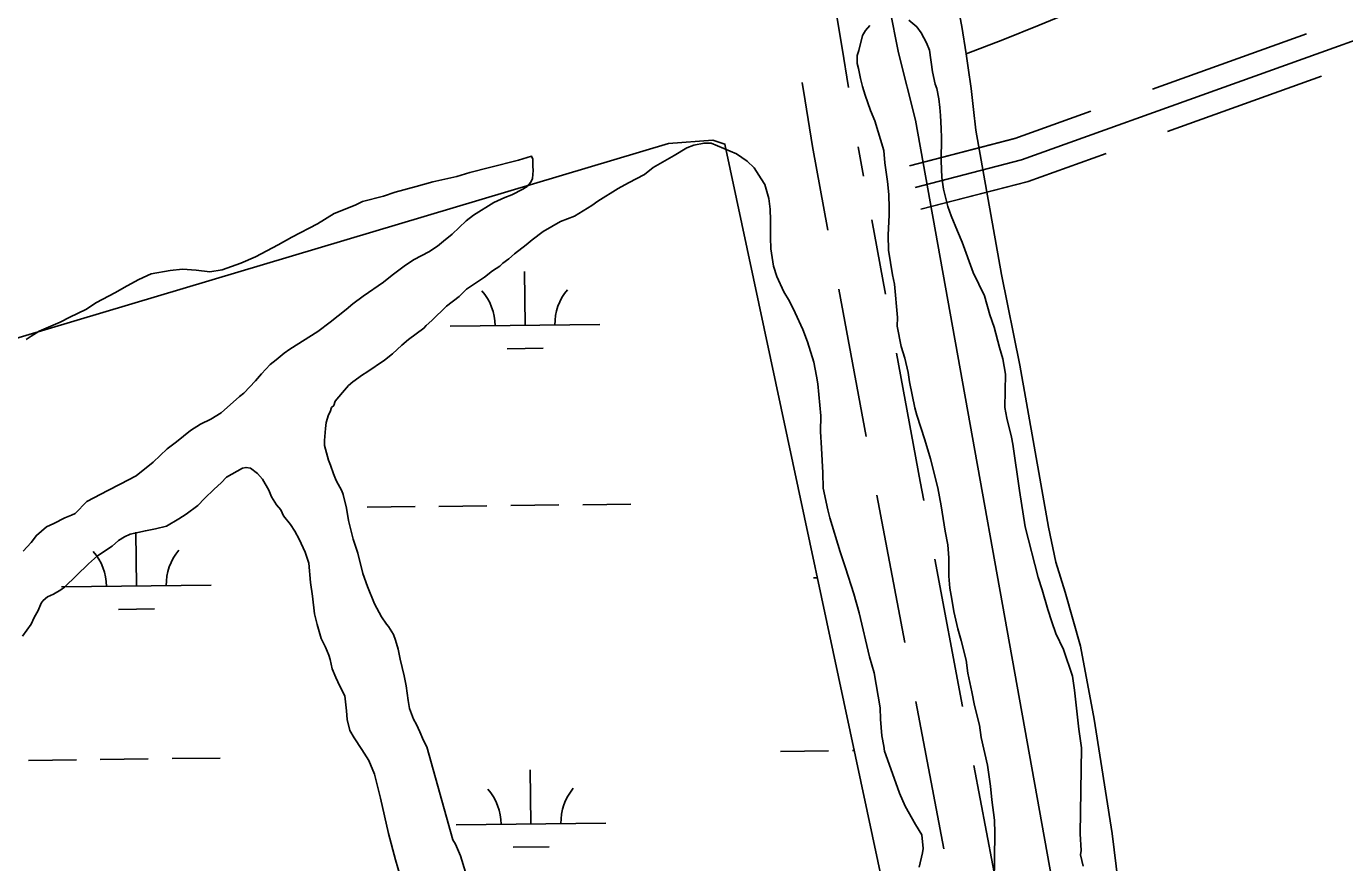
# Model space of a CAD drawing. Extents: x 3694830 to 3732949, y 415201 to 440970.
# Drawn here: x 3708495 to 3709375, y 427970 to 428528 of the extents above; entities that cross this region are included whole.
import ezdxf

# ---------------------------------------------------------------- set-up
doc = ezdxf.new("R2010")
doc.units = 0
for name, color, linetype in [('V-DTCH-CNTR', 7, 'Continuous'), ('V-ROAD-CNTR', 7, 'Continuous'), ('V-SITE-VEGE', 7, 'Continuous'), ('V-TOPO-SHOR', 7, 'Continuous'), ('V-WETL-SWMP', 7, 'Continuous')]:
    doc.layers.add(name, color=color, linetype=linetype)

msp = doc.modelspace()

# ---------------------------------------------------------------- linework, layer by layer
at = {"layer": 'V-DTCH-CNTR'}
for points in [[(3710000.56, 428865.2), (3709946.43, 428843.73), (3709892.33, 428822.16), (3709838.26, 428800.51), (3709784.22, 428778.77), (3709730.22, 428756.94), (3709676.26, 428735.02), (3709586.04, 428698.74), (3709519.91, 428672.22), (3709495.78, 428662.55), (3709405.49, 428626.45), (3709315.16, 428590.43), (3709291.31, 428579.62), (3709267.38, 428568.99), (3709243.37, 428558.56), (3709219.27, 428548.32), (3709195.08, 428538.28), (3709182.19, 428533.04), (3709170.83, 428528.42), (3709146.49, 428518.77), (3709122.08, 428509.3)], [(3709128.57, 428458.39), (3709127.07, 428472.28), (3709125.37, 428486.15), (3709123.47, 428500), (3709122.08, 428509.3), (3709119.07, 428527.61), (3709116.56, 428541.37), (3709113.86, 428555.1), (3709110.96, 428568.78), (3709107.87, 428582.42), (3709104.57, 428596.02), (3709101.08, 428609.56)], [(3709294.88, 427555.87), (3709282.69, 427610.98), (3709269.43, 427665.03), (3709257.33, 427729.65), (3709244.23, 427801.68), (3709230.32, 427900.15), (3709219.49, 427989.08), (3709207.49, 428065.33), (3709198.42, 428114.06), (3709188.17, 428150.11), (3709182.01, 428170.26), (3709176.93, 428193.57), (3709157.82, 428301.61), (3709145.68, 428362), (3709128.57, 428458.39)]]:
    msp.add_lwpolyline(points, dxfattribs=at)
at = {"layer": 'V-ROAD-CNTR'}
for p, q in [((3709050.01, 428447.32), (3709053.62, 428427.82)), ((3709059.02, 428398.65), (3709068.21, 428349)), ((3709037.07, 428352.39), (3709055.26, 428254.07)), ((3709062.55, 428214.75), (3709081.12, 428116.49)), ((3709101.15, 428172.05), (3709119.72, 428073.79)), ((3709088.55, 428077.18), (3709107.11, 427978.92))]:
    msp.add_line(p, q, dxfattribs=at)
for points in [[(3710824.22, 429115.96), (3710685.99, 429012.29), (3710583.39, 428951.32), (3710483.86, 428904.13), (3710396.88, 428875.59), (3710227.27, 428803.4), (3710130.74, 428763.41), (3710086.04, 428749.81), (3709961.22, 428723.71), (3709782.08, 428668.01), (3709446.77, 428541.74), (3709158.93, 428438.55), (3709087.98, 428420.18)], [(3709026.65, 428585.35), (3709028.74, 428574), (3709034.13, 428543.62), (3709039.32, 428513.21), (3709043.64, 428486.81)], [(3709349.19, 428522.69), (3709246.39, 428485.84)], [(3709012.68, 428490.24), (3709014.68, 428478.02), (3709019.47, 428447.48), (3709029.79, 428391.72)], [(3709359.31, 428494.45), (3709256.51, 428457.6)], [(3709205.27, 428471.1), (3709154.51, 428452.9), (3709084.22, 428434.7)], [(3709155.17, 428453.07), (3709084.22, 428434.7)], [(3709215.39, 428442.86), (3709163.35, 428424.2), (3709091.74, 428405.66)], [(3709162.69, 428424.03), (3709091.74, 428405.66)], [(3709075.48, 428309.67), (3709091.34, 428223.96), (3709093.73, 428211.36)], [(3709127.14, 428034.49), (3709139.77, 427967.66), (3709145.83, 427936.25)]]:
    msp.add_lwpolyline(points, dxfattribs=at)
at = {"layer": 'V-SITE-VEGE'}
for points in [[(3709054.89, 428524.99), (3709057.84, 428528.32)], [(3709083.91, 428531.73), (3709089.13, 428527.31), (3709091.95, 428523.41), (3709095.69, 428516.6), (3709097.54, 428511.76), (3709099.7, 428497.27), (3709101.49, 428489.05), (3709102.4, 428486.15), (3709103.73, 428479.38), (3709104.6, 428473.59), (3709104.99, 428468.28), (3709105.32, 428459.61), (3709105.7, 428453.34), (3709105.44, 428437.93), (3709105.73, 428426.85), (3709107.05, 428419.12), (3709109.74, 428407.52), (3709112.04, 428401.22), (3709116.21, 428391.03), (3709119.46, 428383.75), (3709126.82, 428363.4), (3709134.26, 428347.86), (3709137.9, 428335.28), (3709140.65, 428327.04), (3709144.28, 428313.5), (3709146.56, 428305.75), (3709148.31, 428295.61), (3709147.94, 428273.46), (3709149.26, 428266.21), (3709152.42, 428253.64), (3709153.3, 428248.81), (3709157.6, 428217.91), (3709161.52, 428193.76), (3709170.1, 428159.9), (3709172.85, 428151.67), (3709176.48, 428138.6), (3709179.24, 428130.37), (3709181.99, 428122.62), (3709187.11, 428111.93), (3709193.07, 428094.01), (3709194.36, 428084.84), (3709197.29, 428058.79), (3709199.01, 428046.23), (3709198.04, 427988.93), (3709198.82, 427977.84), (3709198.29, 427974.96), (3709200.08, 427967.23)], [(3709140.66, 427956.19), (3709141.21, 427989.41), (3709140.88, 427998.08), (3709139.18, 428011.6), (3709138.37, 428020.76), (3709136.2, 428034.77), (3709132.18, 428053.14), (3709130.87, 428061.35), (3709127.72, 428074.41), (3709125.95, 428083.59), (3709123.27, 428096.16), (3709121.97, 428104.84), (3709118.82, 428117.9), (3709116.54, 428125.65), (3709113.85, 428137.25), (3709112.54, 428145.46), (3709111.22, 428152.71), (3709110.4, 428160.91), (3709110.6, 428172.95), (3709109.78, 428181.63), (3709108.01, 428190.81), (3709105.41, 428207.71), (3709103.2, 428219.79), (3709098.23, 428239.14), (3709094.59, 428251.73), (3709089.09, 428268.19), (3709087.73, 428273.03), (3709084.17, 428290.43), (3709083.31, 428296.71), (3709081.06, 428306.38), (3709078.79, 428314.12), (3709076.12, 428327.65), (3709076.22, 428333.43), (3709074.19, 428355.62), (3709072.85, 428361.9), (3709070.24, 428378.32), (3709069.93, 428388.44), (3709070.64, 428401.92), (3709070.71, 428406.25), (3709070.38, 428415.41), (3709069.56, 428424.09), (3709067.85, 428436.64), (3709067.03, 428444.84), (3709061.1, 428464.69), (3709058.33, 428471.48), (3709054.64, 428481.66), (3709052.81, 428487.47), (3709051.46, 428492.79), (3709050.13, 428499.55), (3709049.22, 428502.94), (3709049.31, 428508.23), (3709050.33, 428511.59), (3709052.91, 428521.66), (3709054.89, 428524.99)], [(3708779.43, 427984.92), (3708762.18, 428046.86), (3708759.84, 428051.24), (3708757.53, 428057.05), (3708755.21, 428061.91), (3708753.34, 428065.31), (3708750.57, 428072.58), (3708749.7, 428077.9), (3708748.42, 428087.55), (3708747.08, 428094.32), (3708744.38, 428105.44), (3708743.05, 428112.21), (3708741.22, 428118.02), (3708739.84, 428121.89), (3708736.56, 428127.24), (3708735.14, 428128.71), (3708731.85, 428133.59), (3708727.19, 428142.34), (3708722.57, 428153.97), (3708719.34, 428162.69), (3708716.2, 428176.23), (3708712.98, 428185.44), (3708709.82, 428198.01), (3708708.52, 428206.22), (3708706.26, 428215.41), (3708705.34, 428217.84), (3708701.6, 428224.65), (3708699.75, 428229.01), (3708697.92, 428234.82), (3708696.53, 428238.21), (3708693.81, 428247.89), (3708693.87, 428251.26), (3708694.48, 428259.44), (3708695.03, 428263.29), (3708696.56, 428268.56), (3708697.56, 428270.47), (3708698.57, 428273.34), (3708700.04, 428274.76), (3708701.05, 428277.63), (3708705.96, 428283.33), (3708709.9, 428288.08), (3708712.83, 428290.44), (3708719.17, 428295.15), (3708722.09, 428297.02), (3708733.79, 428305.01), (3708739.15, 428309.26), (3708745.51, 428314.93), (3708749.91, 428318.71), (3708760.15, 428326.24), (3708761.63, 428328.14), (3708765.54, 428331.45), (3708775.33, 428340.92), (3708783.63, 428347.52), (3708788.52, 428352.25), (3708800.7, 428360.24), (3708806.07, 428364.48), (3708810.94, 428367.77), (3708812.9, 428369.66), (3708816.8, 428372.48), (3708820.71, 428375.79), (3708828.52, 428381.92), (3708832.43, 428385.23), (3708839.75, 428390.88), (3708851.42, 428397.43), (3708860.63, 428401.13), (3708872.31, 428408.15), (3708876.21, 428410.98), (3708889.84, 428419.42), (3708896.65, 428423.16), (3708907.33, 428428.75), (3708913.19, 428433.47), (3708927.29, 428441.42), (3708935.57, 428446.58), (3708940.42, 428448.42), (3708947.18, 428449.75), (3708952, 428449.67), (3708968.74, 428442.65), (3708975.88, 428437.71), (3708980.62, 428433.3), (3708985.31, 428425.99), (3708987.66, 428422.1), (3708990.39, 428412.9), (3708991.23, 428405.67), (3708991.59, 428398.43), (3708991.4, 428386.88), (3708991.75, 428379.17), (3708993.48, 428367.58)], [(3708494.65, 428318.68), (3708498.06, 428321.03), (3708503.41, 428324.31), (3708517.48, 428330.34), (3708523.79, 428333.6), (3708534.48, 428338.72), (3708541.78, 428343.41), (3708553.93, 428349.95), (3708562.2, 428354.63), (3708569.97, 428358.83), (3708578.23, 428362.55), (3708590.79, 428364.74), (3708598.99, 428365.57), (3708608.13, 428364.93), (3708617.26, 428363.81), (3708625.47, 428365.12), (3708638.07, 428369.72), (3708647.77, 428373.89), (3708662.84, 428381.83), (3708672.07, 428386.97), (3708689.08, 428395.83), (3708700.28, 428402.87), (3708714.34, 428408.41), (3708719.19, 428410.74), (3708733.22, 428414.35), (3708740.97, 428417.11), (3708755, 428420.73), (3708766.13, 428423.91), (3708782.09, 428427.5), (3708790.8, 428430.24), (3708803.86, 428433.39), (3708823.21, 428438.36), (3708831.93, 428441.1), (3708832.86, 428439.16), (3708832.78, 428434.35), (3708833.21, 428431.45), (3708832.64, 428426.16), (3708831.64, 428423.77), (3708829.18, 428420.92), (3708826.26, 428419.05), (3708818.97, 428415.32), (3708814.12, 428413.47), (3708806.84, 428410.22), (3708793.21, 428401.78), (3708788.33, 428398.01), (3708779.03, 428389.02), (3708773.17, 428384.3)], [(3708773.17, 428384.3), (3708769.26, 428380.99), (3708763.42, 428377.24), (3708753.7, 428372.11), (3708747.86, 428368.35), (3708739.08, 428361.76), (3708733.22, 428357.04), (3708719.57, 428347.64), (3708712.74, 428342.46), (3708708.35, 428338.68), (3708697.61, 428330.19), (3708689.31, 428324.07), (3708670.81, 428312.34), (3708666.91, 428309.52), (3708661.54, 428305.27), (3708657.64, 428301.96), (3708651.75, 428295.8), (3708647.82, 428291.05), (3708639.98, 428283), (3708637.05, 428280.64), (3708624.82, 428269.77), (3708618.01, 428265.55), (3708611.21, 428262.29), (3708604.4, 428258.07), (3708595.12, 428250.52), (3708588.78, 428245.81), (3708579.48, 428236.82), (3708568.25, 428227.86), (3708557.56, 428222.26), (3708549.3, 428218.06), (3708535.2, 428210.6), (3708527.36, 428202.54), (3708524.94, 428201.62), (3708520.57, 428199.77), (3708513.28, 428196.03), (3708508.43, 428193.71), (3708501.59, 428188.04), (3708498.14, 428183.29), (3708492.74, 428177.6)], [(3708993.48, 428367.58), (3708995.77, 428360.79), (3709000.42, 428350.6), (3709004.16, 428344.28), (3709007.88, 428336.51), (3709012.99, 428325.35), (3709016.23, 428317.1), (3709020.33, 428303.55), (3709022.1, 428294.37), (3709022.98, 428289.06), (3709025.02, 428267.83), (3709024.85, 428257.24), (3709025.62, 428246.14), (3709026.31, 428229.76), (3709026.62, 428219.64), (3709029.75, 428205.14), (3709031.1, 428199.82), (3709037.94, 428177.07), (3709041.61, 428166.41), (3709047.1, 428148.97), (3709050.74, 428136.39), (3709057.47, 428106.9), (3709060.66, 428096.25), (3709064.6, 428073.06), (3709064.96, 428065.35), (3709065.73, 428054.26), (3709067.06, 428047.49), (3709067.49, 428044.12), (3709070.71, 428035.39), (3709077.61, 428016.01), (3709081.31, 428007.28), (3709088.33, 427995.12), (3709092.55, 427988.3), (3709093.36, 427979.14), (3709092.83, 427976.26), (3709090.74, 427966.66)], [(3708492.27, 428120.77), (3708498.18, 428128.86), (3708500.18, 428133.16), (3708502.67, 428137.94), (3708504.68, 428142.72), (3708506.15, 428144.62), (3708509.08, 428146.98), (3708512.97, 428148.84), (3708517.83, 428151.65), (3708520.27, 428153.53), (3708536.43, 428169.15), (3708542.3, 428174.35), (3708552.04, 428180.93), (3708556.44, 428184.71), (3708560.33, 428187.05), (3708564.22, 428188.91), (3708574.37, 428191.15), (3708581.13, 428192.48), (3708588.39, 428194.28), (3708596.66, 428198.96), (3708601.53, 428202.25), (3708609.33, 428207.9), (3708613.74, 428212.64), (3708620.11, 428218.79), (3708625, 428223.05), (3708628.43, 428226.84), (3708639.13, 428232.92), (3708641.55, 428233.36), (3708644.43, 428232.83), (3708649.19, 428229.38), (3708652.49, 428225.47), (3708656.7, 428218.18), (3708658.55, 428213.81), (3708661.83, 428208.46), (3708664.67, 428205.04), (3708666.53, 428201.15), (3708671.25, 428195.29), (3708674.06, 428190.91), (3708676.86, 428185.57), (3708681.05, 428176.83), (3708683.33, 428169.56), (3708684.56, 428156.54), (3708685.85, 428147.37), (3708687.1, 428135.79), (3708688.9, 428128.53), (3708691.64, 428119.33)], [(3708691.64, 428119.33), (3708694.43, 428113.51), (3708696.75, 428108.17), (3708697.66, 428105.26), (3708699, 428098.98), (3708701.31, 428093.16), (3708704.1, 428087.34), (3708707.37, 428081.02), (3708708.64, 428070.88), (3708709.02, 428065.1), (3708710.83, 428057.84), (3708713.64, 428052.98), (3708718.8, 428045.19), (3708723.5, 428037.88), (3708727.19, 428028.67), (3708731.26, 428012.71), (3708736.64, 427989.02), (3708741.16, 427971.6), (3708744.35, 427960.95)], [(3708790.5, 427955.35), (3708784.55, 427974.24), (3708781.31, 427982), (3708779.43, 427984.92)]]:
    msp.add_lwpolyline(points, dxfattribs=at)
at = {"layer": 'V-TOPO-SHOR'}
for points in [[(3708975.29, 429173.34), (3708977.9, 429119.57), (3708981.43, 429069.01), (3708984.54, 429031.31), (3708987.21, 429000.52), (3708991.7, 428963.28), (3709017.11, 428845.1), (3709033.43, 428765.1), (3709045.21, 428705.78), (3709051.95, 428649.7), (3709063.69, 428574.3), (3709070.94, 428540.27), (3709076.83, 428509.93), (3709088.27, 428464.98)], [(3709088.27, 428464.98), (3709185.93, 427921.57), (3709257.41, 427524.35), (3709288.87, 427378.12), (3709312.46, 427297.53), (3709344.84, 427252.82), (3709481.7, 427067.57), (3709549.44, 426956.97), (3709607.96, 426879.24), (3709623.7, 426865.35), (3709645.82, 426856.69), (3709661.63, 426850.2), (3709673.24, 426843.87), (3709677.41, 426841.6), (3709703.54, 426820.08)]]:
    msp.add_lwpolyline(points, dxfattribs=at)
at = {"layer": 'V-WETL-SWMP'}
for p, q in [((3708827.66, 428328.14), (3708827.23, 428364.14)), ((3708777.67, 428327.54), (3708877.66, 428328.74)), ((3708815.85, 428312.57), (3708839.85, 428312.85)), ((3708866.25, 428208.52), (3708898.25, 428208.9)), ((3708722.26, 428206.8), (3708754.26, 428207.19)), ((3708770.26, 428207.38), (3708802.25, 428207.76)), ((3708818.25, 428207.95), (3708850.25, 428208.33)), ((3708568.28, 428154.22), (3708567.85, 428190.22)), ((3709020.16, 428159.61), (3709022.84, 428159.64)), ((3708518.29, 428153.63), (3708618.28, 428154.82)), ((3708556.47, 428138.65), (3708580.47, 428138.94)), ((3708998.13, 428043.91), (3709030.13, 428044.29)), ((3709046.13, 428044.48), (3709047.4, 428044.5)), ((3708496.26, 428037.92), (3708528.25, 428038.3)), ((3708544.25, 428038.5), (3708576.25, 428038.88)), ((3708592.25, 428039.07), (3708624.25, 428039.45)), ((3708831.63, 427995.49), (3708831.2, 428031.49)), ((3708781.63, 427994.89), (3708881.63, 427996.09)), ((3708819.82, 427979.92), (3708843.81, 427980.2))]:
    msp.add_line(p, q, dxfattribs=at)
msp.add_lwpolyline([(3708311.93, 428266.88), (3708923.51, 428449.41), (3708953.09, 428451.83), (3708961.12, 428449.07), (3709082.26, 427881.04), (3709185.1, 427369.6)], dxfattribs=at)
for centre, start, end in [((3708772.42, 428327.96), 359.91153, 41.45519), ((3708882.9, 428329.27), 139.91153, 181.45518), ((3708513.04, 428154.04), 359.91153, 41.45519), ((3708623.52, 428155.36), 139.91153, 181.45518), ((3708776.39, 427995.31), 359.91153, 41.45519), ((3708886.86, 427996.62), 139.91153, 181.45518)]:
    msp.add_arc(centre, 35.25, start, end, dxfattribs=at)

doc.saveas('drawing.dxf')
